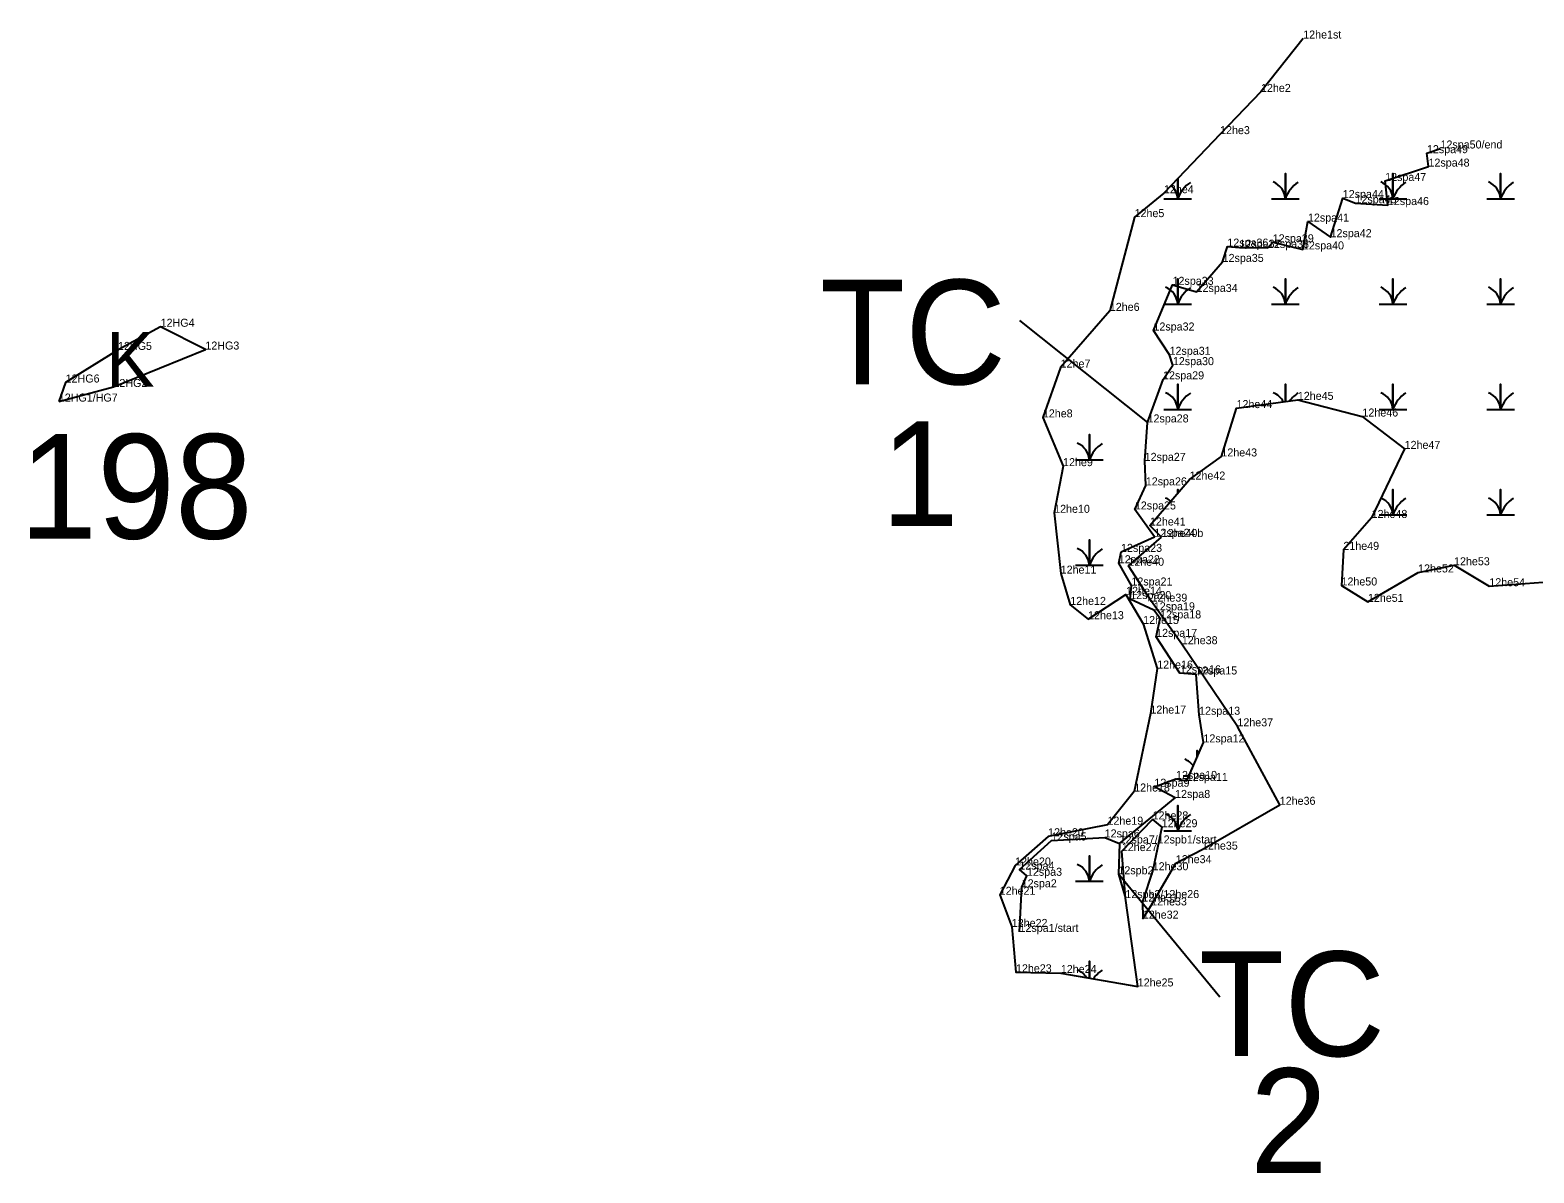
# Model space of a CAD drawing. Extents: x 2072529 to 2268796, y 436423 to 470406.
# Drawn here: x 2236941 to 2237881, y 452007 to 452720 of the extents above; entities that cross this region are included whole.
import ezdxf

# ---------------------------------------------------------------- set-up
doc = ezdxf.new("R2010")
doc.units = 0
for name, color, linetype in [('Default', 7, 'Continuous'), ('Exist Environmental Wetland Boundary', 7, 'Continuous'), ('Exist Environmental Wetland Boundary Cogo Comment', 7, 'Continuous'), ('Exist Hydro Jurisdictional Stream or Body of Water NEU Mitigable', 7, 'Continuous'), ('Exist Hydro Jurisdictional Stream or Body of Water NEU Mitigable Cogo Comment', 7, 'Continuous'), ('Exist Hydro Swamp or Marsh', 7, 'Continuous'), ('Old_Level_20', 7, 'Continuous')]:
    doc.layers.add(name, color=color, linetype=linetype)

msp = doc.modelspace()

# ---------------------------------------------------------------- linework, layer by layer
at = {"layer": 'Default'}
for p, q in [((2237559.4, 452538.9), (2237639.51, 452475.3)), ((2237684.72, 452116.26), (2237621.28, 452193.03))]:
    msp.add_line(p, q, dxfattribs=at)
at = {"layer": 'Exist Environmental Wetland Boundary'}
for points in [[(2237736.78, 452715.1), (2237710.39, 452681.74), (2237684.83, 452655.38), (2237649.73, 452618.49), (2237631.39, 452603.53), (2237615.92, 452544.98), (2237585.18, 452509.55), (2237574.08, 452478.45), (2237586.7, 452447.98), (2237581.13, 452418.84), (2237585.21, 452380.85), (2237591.16, 452361.32), (2237602.35, 452352.39), (2237625.96, 452367.84), (2237636.77, 452349.4), (2237645.54, 452321.53), (2237641.29, 452293.42), (2237631.15, 452244.75), (2237614.47, 452224.01), (2237577.35, 452216.62), (2237556.74, 452198.54), (2237547.11, 452180.26), (2237554.66, 452160.16), (2237557.27, 452131.81), (2237585.31, 452131.38), (2237633.37, 452122.99), (2237625.63, 452178.19), (2237623.42, 452207.54), (2237642.65, 452227.33), (2237648.37, 452222.44), (2237642.72, 452195.57), (2237636.26, 452176.03), (2237636.55, 452165.34), (2237641.77, 452173.59), (2237657.15, 452199.99), (2237673.55, 452208.46), (2237722.12, 452236.46), (2237695.65, 452285.45), (2237660.93, 452336.76), (2237642, 452363.36), (2237627.5, 452385.76), (2237648.31, 452403.71)], [(2237648.31, 452403.71), (2237641, 452410.91), (2237665.74, 452439.62), (2237685.64, 452454.05), (2237695.1, 452484.25), (2237733.42, 452489.4), (2237773.59, 452478.91), (2237800.16, 452458.77), (2237779.53, 452415.65), (2237761.89, 452395.71), (2237760.7, 452373.45), (2237777.21, 452363.22), (2237808.59, 452381.6), (2237831.04, 452386.06), (2237853.08, 452372.99), (2237886.71, 452375.42)]]:
    msp.add_lwpolyline(points, dxfattribs=at)
msp.add_lwpolyline([(2236959.12, 452488.33), (2236993.25, 452497.44), (2237050.72, 452520.82), (2237022.73, 452535.06), (2236996.11, 452520.59), (2236963.39, 452500.23)], close=True, dxfattribs=at)
at = {"layer": 'Exist Hydro Jurisdictional Stream or Body of Water NEU Mitigable'}
for points in [[(2237559.48, 452157.07), (2237560.83, 452184.92), (2237564.12, 452192.11), (2237559.38, 452195.98), (2237579.46, 452214.18), (2237612.7, 452216.08), (2237622.04, 452212.29), (2237656.7, 452240.74), (2237643.76, 452247.74), (2237657.27, 452252.61), (2237663.99, 452251.34), (2237674.43, 452275.43), (2237671.71, 452292.71), (2237669.84, 452317.85), (2237659.69, 452318.6), (2237644.85, 452341.36), (2237647.34, 452352.86), (2237643.43, 452357.95), (2237628.67, 452364.97), (2237629.41, 452373.43), (2237621.51, 452387.34), (2237622.91, 452394.45), (2237643.81, 452403.89), (2237631.58, 452420.93), (2237638.41, 452435.98), (2237637.7, 452451.3), (2237639.51, 452475.3), (2237649.18, 452502.2), (2237655.32, 452511.08), (2237653.26, 452517.53), (2237643.19, 452532.72), (2237655.12, 452561.26), (2237670.15, 452556.8), (2237686.42, 452575.56), (2237689.37, 452585.13), (2237696.94, 452584.48), (2237714.72, 452584.3), (2237717.72, 452587.81), (2237736.6, 452583.39), (2237739.75, 452600.76), (2237753.87, 452591.02), (2237761.5, 452615.46), (2237769.46, 452612.21), (2237789.7, 452611.07), (2237787.98, 452626.12), (2237815.08, 452635.1), (2237814.1, 452643.49), (2237822.56, 452646.42)], [(2237622.04, 452212.29), (2237621.28, 452193.03), (2237625.63, 452178.19)]]:
    msp.add_lwpolyline(points, dxfattribs=at)
at = {"layer": 'Exist Hydro Swamp or Marsh'}
for points in [[(2237649.75, 452615.01), (2237658.36, 452615.01), (2237658.36, 452627.56)], [(2237658.36, 452627.56), (2237658.36, 452615.01), (2237666.96, 452615.01)], [(2237717, 452615.01), (2237725.61, 452615.01), (2237725.61, 452630.79), (2237725.61, 452615.01), (2237734.21, 452615.01)], [(2237784.25, 452615.01), (2237792.86, 452615.01), (2237792.86, 452630.79), (2237792.86, 452615.01), (2237801.46, 452615.01)], [(2237851.5, 452615.01), (2237860.11, 452615.01), (2237860.11, 452630.79), (2237860.11, 452615.01), (2237868.71, 452615.01)], [(2237649.75, 452549.21), (2237658.36, 452549.21), (2237658.36, 452564.99), (2237658.36, 452549.21), (2237666.96, 452549.21)], [(2237717, 452549.21), (2237725.61, 452549.21), (2237725.61, 452564.99), (2237725.61, 452549.21), (2237734.21, 452549.21)], [(2237784.25, 452549.21), (2237792.86, 452549.21), (2237792.86, 452564.99), (2237792.86, 452549.21), (2237801.46, 452549.21)], [(2237851.5, 452549.21), (2237860.11, 452549.21), (2237860.11, 452564.99), (2237860.11, 452549.21), (2237868.71, 452549.21)], [(2237649.75, 452483.41), (2237658.36, 452483.41), (2237658.36, 452499.19), (2237658.36, 452483.41), (2237666.96, 452483.41)], [(2237725.61, 452488.35), (2237725.61, 452499.19), (2237725.61, 452488.35)], [(2237784.25, 452483.41), (2237792.86, 452483.41), (2237792.86, 452499.19), (2237792.86, 452483.41), (2237801.46, 452483.41)], [(2237851.5, 452483.41), (2237860.11, 452483.41), (2237860.11, 452499.19), (2237860.11, 452483.41), (2237868.71, 452483.41)], [(2237594.54, 452451.9), (2237603.15, 452451.9), (2237603.15, 452467.68), (2237603.15, 452451.9), (2237611.75, 452451.9)], [(2237658.36, 452431.05), (2237658.36, 452433.39), (2237658.36, 452431.05)], [(2237784.25, 452417.61), (2237792.86, 452417.61), (2237792.86, 452433.39), (2237792.86, 452417.61), (2237801.46, 452417.61)], [(2237851.5, 452417.61), (2237860.11, 452417.61), (2237860.11, 452433.39), (2237860.11, 452417.61), (2237868.71, 452417.61)], [(2237594.54, 452386.1), (2237603.15, 452386.1), (2237603.15, 452401.88), (2237603.15, 452386.1), (2237611.75, 452386.1)], [(2237649.75, 452351.81), (2237650.22, 452351.81)], [(2237670.4, 452266.12), (2237670.4, 452270.28), (2237670.4, 452266.12)], [(2237661.79, 452254.5), (2237665.36, 452254.5)], [(2237649.75, 452220.21), (2237658.36, 452220.21), (2237658.36, 452235.99), (2237658.36, 452220.21), (2237666.96, 452220.21)], [(2237594.54, 452188.7), (2237603.15, 452188.7), (2237603.15, 452204.48), (2237603.15, 452188.7), (2237611.75, 452188.7)], [(2237603.15, 452128.27), (2237603.15, 452138.68), (2237603.15, 452128.27)]]:
    msp.add_lwpolyline(points, dxfattribs=at)
for centre, radius, start, end in [((2237646.09, 452614.12), 12.3, 4.14034, 48.18639), ((2237676.6, 452608.95), 19.22, 122.12745, 161.62219), ((2237713.34, 452614.12), 12.3, 4.14034, 67.53497), ((2237743.85, 452608.95), 19.22, 122.12745, 161.62219), ((2237780.59, 452614.12), 12.3, 4.14034, 67.53497), ((2237811.1, 452608.95), 19.22, 122.12745, 161.62219), ((2237847.84, 452614.12), 12.3, 4.14034, 67.53497), ((2237878.35, 452608.95), 19.22, 122.12745, 161.62219), ((2237646.09, 452548.32), 12.3, 4.14034, 67.53497), ((2237676.6, 452543.15), 19.22, 122.12745, 161.62219), ((2237713.34, 452548.32), 12.3, 4.14034, 67.53497), ((2237743.85, 452543.15), 19.22, 122.12745, 161.62219), ((2237780.59, 452548.32), 12.3, 4.14034, 67.53497), ((2237811.1, 452543.15), 19.22, 122.12745, 161.62219), ((2237847.84, 452548.32), 12.3, 4.14034, 67.53497), ((2237878.35, 452543.15), 19.22, 122.12745, 161.62219), ((2237646.09, 452482.52), 12.3, 4.14034, 67.53497), ((2237676.6, 452477.35), 19.22, 122.12745, 161.62219), ((2237713.34, 452482.52), 12.3, 27.3455, 67.53497), ((2237743.85, 452477.35), 19.22, 122.12745, 143.73212), ((2237780.59, 452482.52), 12.3, 4.14034, 67.53497), ((2237811.1, 452477.35), 19.22, 122.12745, 161.62219), ((2237847.84, 452482.52), 12.3, 4.14034, 67.53497), ((2237878.35, 452477.35), 19.22, 122.12745, 161.62219), ((2237590.88, 452451.01), 12.3, 4.14034, 67.53497), ((2237621.39, 452445.84), 19.22, 122.12745, 161.62219), ((2237646.09, 452416.72), 12.3, 49.54408, 67.53497), ((2237780.59, 452416.72), 12.3, 4.14034, 66.74681), ((2237811.1, 452411.55), 19.22, 122.12745, 161.62219), ((2237847.84, 452416.72), 12.3, 4.14034, 67.53497), ((2237878.35, 452411.55), 19.22, 122.12745, 161.62219), ((2237590.88, 452385.21), 12.3, 4.14034, 67.53497), ((2237621.39, 452380.04), 19.22, 122.12745, 161.62219), ((2237658.13, 452253.61), 12.3, 35.8517, 67.53497), ((2237646.09, 452219.32), 12.3, 4.14034, 67.53497), ((2237676.6, 452214.15), 19.22, 122.12745, 161.62219), ((2237590.88, 452187.81), 12.3, 4.14034, 67.53497), ((2237621.39, 452182.64), 19.22, 122.12745, 161.62219), ((2237590.88, 452122.01), 12.3, 32.37404, 67.53497), ((2237621.39, 452116.84), 19.22, 122.12745, 145.10239)]:
    msp.add_arc(centre, radius, start, end, dxfattribs=at)
at = {"layer": 'Old_Level_20'}
for p, q in [((2237736.78, 452715.1), (2237736.78, 452715.1)), ((2237710.39, 452681.74), (2237710.39, 452681.74)), ((2237684.83, 452655.38), (2237684.83, 452655.38)), ((2237822.56, 452646.42), (2237822.56, 452646.42)), ((2237814.1, 452643.49), (2237814.1, 452643.49)), ((2237787.98, 452626.12), (2237787.98, 452626.12)), ((2237815.08, 452635.1), (2237815.08, 452635.1)), ((2237649.73, 452618.49), (2237649.73, 452618.49)), ((2237761.5, 452615.46), (2237761.5, 452615.46)), ((2237769.46, 452612.21), (2237769.46, 452612.21)), ((2237789.7, 452611.07), (2237789.7, 452611.07)), ((2237631.39, 452603.53), (2237631.39, 452603.53)), ((2237739.75, 452600.76), (2237739.75, 452600.76)), ((2237753.87, 452591.02), (2237753.87, 452591.02)), ((2237689.37, 452585.13), (2237689.37, 452585.13)), ((2237696.94, 452584.48), (2237696.94, 452584.48)), ((2237714.72, 452584.3), (2237714.72, 452584.3)), ((2237717.72, 452587.81), (2237717.72, 452587.81)), ((2237736.6, 452583.39), (2237736.6, 452583.39)), ((2237686.42, 452575.56), (2237686.42, 452575.56)), ((2237655.12, 452561.26), (2237655.12, 452561.26)), ((2237670.15, 452556.8), (2237670.15, 452556.8)), ((2237615.92, 452544.98), (2237615.92, 452544.98)), ((2237022.73, 452535.06), (2237022.73, 452535.06)), ((2237643.19, 452532.72), (2237643.19, 452532.72)), ((2236996.11, 452520.59), (2236996.11, 452520.59)), ((2237050.72, 452520.82), (2237050.72, 452520.82)), ((2237653.26, 452517.53), (2237653.26, 452517.53)), ((2237585.18, 452509.55), (2237585.18, 452509.55)), ((2237655.32, 452511.08), (2237655.32, 452511.08)), ((2236963.39, 452500.23), (2236963.39, 452500.23)), ((2236993.25, 452497.44), (2236993.25, 452497.44)), ((2237649.18, 452502.2), (2237649.18, 452502.2)), ((2236959.12, 452488.33), (2236959.12, 452488.33)), ((2237733.42, 452489.4), (2237733.42, 452489.4)), ((2237574.08, 452478.45), (2237574.08, 452478.45)), ((2237695.1, 452484.25), (2237695.1, 452484.25)), ((2237773.59, 452478.91), (2237773.59, 452478.91)), ((2237639.51, 452475.3), (2237639.51, 452475.3)), ((2237800.16, 452458.77), (2237800.16, 452458.77)), ((2237586.7, 452447.98), (2237586.7, 452447.98)), ((2237637.7, 452451.3), (2237637.7, 452451.3)), ((2237685.64, 452454.05), (2237685.64, 452454.05)), ((2237665.74, 452439.62), (2237665.74, 452439.62)), ((2237638.41, 452435.98), (2237638.41, 452435.98)), ((2237631.58, 452420.93), (2237631.58, 452420.93)), ((2237581.13, 452418.84), (2237581.13, 452418.84)), ((2237641, 452410.91), (2237641, 452410.91)), ((2237779.53, 452415.65), (2237779.53, 452415.65)), ((2237643.81, 452403.89), (2237643.81, 452403.89)), ((2237648.28, 452403.54), (2237648.28, 452403.54)), ((2237622.91, 452394.45), (2237622.91, 452394.45)), ((2237761.89, 452395.71), (2237761.89, 452395.71)), ((2237621.51, 452387.34), (2237621.51, 452387.34)), ((2237627.5, 452385.76), (2237627.5, 452385.76)), ((2237808.59, 452381.6), (2237808.59, 452381.6)), ((2237831.04, 452386.06), (2237831.04, 452386.06)), ((2237585.21, 452380.85), (2237585.21, 452380.85)), ((2237629.41, 452373.43), (2237629.41, 452373.43)), ((2237760.7, 452373.45), (2237760.7, 452373.45)), ((2237853.08, 452372.99), (2237853.08, 452372.99)), ((2237625.96, 452367.84), (2237625.96, 452367.84)), ((2237628.67, 452364.97), (2237628.67, 452364.97)), ((2237642, 452363.36), (2237642, 452363.36)), ((2237777.21, 452363.22), (2237777.21, 452363.22)), ((2237591.16, 452361.32), (2237591.16, 452361.32)), ((2237643.43, 452357.95), (2237643.43, 452357.95)), ((2237602.35, 452352.39), (2237602.35, 452352.39)), ((2237636.77, 452349.4), (2237636.77, 452349.4)), ((2237647.34, 452352.86), (2237647.34, 452352.86)), ((2237644.85, 452341.36), (2237644.85, 452341.36)), ((2237660.93, 452336.76), (2237660.93, 452336.76)), ((2237645.54, 452321.53), (2237645.54, 452321.53)), ((2237659.69, 452318.6), (2237659.69, 452318.6)), ((2237669.84, 452317.85), (2237669.84, 452317.85)), ((2237641.29, 452293.42), (2237641.29, 452293.42)), ((2237671.71, 452292.71), (2237671.71, 452292.71)), ((2237695.65, 452285.45), (2237695.65, 452285.45)), ((2237674.43, 452275.43), (2237674.43, 452275.43)), ((2237657.27, 452252.61), (2237657.27, 452252.61)), ((2237663.99, 452251.34), (2237663.99, 452251.34)), ((2237631.15, 452244.75), (2237631.15, 452244.75)), ((2237643.76, 452247.74), (2237643.76, 452247.74)), ((2237656.7, 452240.74), (2237656.7, 452240.74)), ((2237722.12, 452236.46), (2237722.12, 452236.46)), ((2237614.47, 452224.01), (2237614.47, 452224.01)), ((2237642.65, 452227.33), (2237642.65, 452227.33)), ((2237648.37, 452222.44), (2237648.37, 452222.44)), ((2237577.35, 452216.62), (2237577.35, 452216.62)), ((2237579.46, 452214.18), (2237579.46, 452214.18)), ((2237612.7, 452216.08), (2237612.7, 452216.08)), ((2237622.04, 452212.29), (2237622.04, 452212.29)), ((2237623.42, 452207.54), (2237623.42, 452207.54)), ((2237673.55, 452208.46), (2237673.55, 452208.46)), ((2237556.74, 452198.54), (2237556.74, 452198.54)), ((2237559.38, 452195.98), (2237559.38, 452195.98)), ((2237642.72, 452195.57), (2237642.72, 452195.57)), ((2237657.15, 452199.99), (2237657.15, 452199.99)), ((2237560.83, 452184.92), (2237560.83, 452184.92)), ((2237564.12, 452192.11), (2237564.12, 452192.11)), ((2237621.28, 452193.03), (2237621.28, 452193.03)), ((2237547.11, 452180.26), (2237547.11, 452180.26)), ((2237625.63, 452178.19), (2237625.63, 452178.19)), ((2237625.63, 452178.19), (2237625.63, 452178.19)), ((2237636.26, 452176.03), (2237636.26, 452176.03)), ((2237636.55, 452165.34), (2237636.55, 452165.34)), ((2237641.77, 452173.59), (2237641.77, 452173.59)), ((2237554.66, 452160.16), (2237554.66, 452160.16)), ((2237559.48, 452157.07), (2237559.48, 452157.07)), ((2237557.27, 452131.81), (2237557.27, 452131.81)), ((2237585.31, 452131.38), (2237585.31, 452131.38)), ((2237633.37, 452122.99), (2237633.37, 452122.99))]:
    msp.add_line(p, q, dxfattribs=at)

# ---------------------------------------------------------------- texts
at = {"layer": 'Default'}
for s, p in [('TC', (2237434.63, 452499.11)), ('1', (2237472.89, 452410.7)), ('198', (2236934.5, 452402.68)), ('TC', (2237671.56, 452079.48)), ('2', (2237703.45, 452006.51))]:
    msp.add_text(s, height=65.34, dxfattribs=at).set_placement(p)
at = {"layer": 'Exist Environmental Wetland Boundary Cogo Comment'}
for s, p in [('12he1st', (2237736.78, 452715.1)), ('12he2', (2237710.39, 452681.74)), ('12he3', (2237684.83, 452655.38)), ('12he4', (2237649.73, 452618.49)), ('12he5', (2237631.39, 452603.53)), ('12he6', (2237615.92, 452544.98)), ('12HG4', (2237022.73, 452535.06)), ('12HG5', (2236996.11, 452520.59)), ('12HG3', (2237050.72, 452520.82)), ('12he7', (2237585.18, 452509.55)), ('12HG6', (2236963.39, 452500.23)), ('12HG2', (2236993.25, 452497.44)), ('12he45', (2237733.42, 452489.4)), ('12HG1/HG7', (2236959.12, 452488.33)), ('12he44', (2237695.1, 452484.25)), ('12he8', (2237574.08, 452478.45)), ('12he46', (2237773.8, 452478.98)), ('12he43', (2237685.64, 452454.05)), ('12he47', (2237800.16, 452458.77)), ('12he9', (2237586.7, 452447.98)), ('12he42', (2237665.74, 452439.62)), ('12he10', (2237581.13, 452418.84)), ('12he48', (2237779.53, 452415.65)), ('12he41', (2237641, 452410.91)), ('21he49', (2237761.89, 452395.71)), ('12he40', (2237627.5, 452385.76)), ('12he53', (2237831.04, 452386.06)), ('12he11', (2237585.21, 452380.85)), ('12he52', (2237808.59, 452381.6)), ('12he50', (2237760.7, 452373.45)), ('12he54', (2237853.08, 452372.99)), ('12he12', (2237591.16, 452361.32)), ('12he39', (2237642, 452363.36)), ('12he51', (2237777.21, 452363.22)), ('12he13', (2237602.35, 452352.39)), ('12he15', (2237636.77, 452349.4)), ('12he38', (2237660.93, 452336.76)), ('12he16', (2237645.54, 452321.53)), ('12he17', (2237641.29, 452293.42)), ('12he37', (2237695.65, 452285.45)), ('12he18', (2237631.15, 452244.75)), ('12spa11', (2237663.99, 452251.34)), ('12he36', (2237722.12, 452236.46)), ('12he28', (2237642.65, 452227.33)), ('12he20', (2237577.35, 452216.82)), ('12he19', (2237614.47, 452224.01)), ('12he29', (2237648.37, 452222.44)), ('12he27', (2237623.42, 452207.54)), ('12he35', (2237673.55, 452208.46)), ('12he20', (2237556.74, 452198.54)), ('12he34', (2237657.15, 452199.99)), ('12he30', (2237642.72, 452195.57)), ('12he21', (2237547.11, 452180.26)), ('12he31', (2237636.26, 452176.03)), ('12he33', (2237641.77, 452173.59)), ('12he22', (2237554.66, 452160.16)), ('12he32', (2237636.55, 452165.34)), ('12he23', (2237557.27, 452131.81)), ('12he24', (2237585.31, 452131.38)), ('12he25', (2237633.37, 452122.99))]:
    msp.add_text(s, height=5, dxfattribs=at).set_placement(p)
at = {"layer": 'Exist Hydro Jurisdictional Stream or Body of Water NEU Mitigable Cogo Comment'}
for s, p in [('12spa49', (2237814.1, 452643.49)), ('12spa50/end', (2237822.56, 452646.42)), ('12spa48', (2237815.08, 452635.1)), ('12spa47', (2237787.98, 452626.12)), ('12spa44', (2237761.5, 452615.46)), ('12spa45', (2237769.46, 452612.21)), ('12spa46', (2237789.7, 452611.07)), ('12spa41', (2237739.75, 452600.76)), ('12spa36', (2237689.37, 452585.13)), ('12spa37', (2237696.94, 452584.48)), ('12spa38', (2237714.72, 452584.3)), ('12spa39', (2237717.72, 452587.81)), ('12spa40', (2237736.6, 452583.39)), ('12spa42', (2237753.87, 452591.02)), ('12spa35', (2237686.42, 452575.56)), ('12spa33', (2237655.12, 452561.26)), ('12spa34', (2237670.15, 452556.8)), ('12spa32', (2237643.19, 452532.72)), ('12spa31', (2237653.26, 452517.53)), ('12spa30', (2237655.32, 452511.08)), ('12spa29', (2237649.18, 452502.2)), ('12spa28', (2237639.51, 452475.3)), ('12spa27', (2237637.7, 452451.3)), ('12spa26', (2237638.41, 452435.98)), ('12spa25', (2237631.58, 452420.93)), ('12spa24', (2237643.81, 452403.89)), ('12he40b', (2237648.31, 452403.71)), ('12spa22', (2237621.51, 452387.34)), ('12spa23', (2237622.91, 452394.45)), ('12he14', (2237626.1, 452367.62)), ('12spa21', (2237629.41, 452373.43)), ('12spa20', (2237628.67, 452364.97)), ('12spa19', (2237643.43, 452357.95)), ('12spa18', (2237647.34, 452352.86)), ('12spa17', (2237644.85, 452341.36)), ('12spa16', (2237659.69, 452318.6)), ('12spa15', (2237669.84, 452317.85)), ('12spa13', (2237671.71, 452292.71)), ('12spa12', (2237674.43, 452275.43)), ('12spa9', (2237643.76, 452247.74)), ('12spa10', (2237657.27, 452252.61)), ('12spa8', (2237656.7, 452240.74)), ('12spa5', (2237579.46, 452214.18)), ('12spa6', (2237612.7, 452216.08)), ('12spa7/12spb1/start', (2237622.04, 452212.29)), ('12spa4', (2237559.38, 452195.98)), ('12spa3', (2237564.12, 452192.11)), ('12spb2', (2237621.28, 452193.03)), ('12spa2', (2237560.83, 452184.92)), ('12spb3/12he26', (2237625.63, 452178.19)), ('12spa1/start', (2237559.48, 452157.07))]:
    msp.add_text(s, height=5, dxfattribs=at).set_placement(p)
at = {"layer": 'Exist Hydro Swamp or Marsh'}
msp.add_text('K', height=34, dxfattribs=at).set_placement((2236988.56, 452497.72))

doc.saveas('drawing.dxf')
